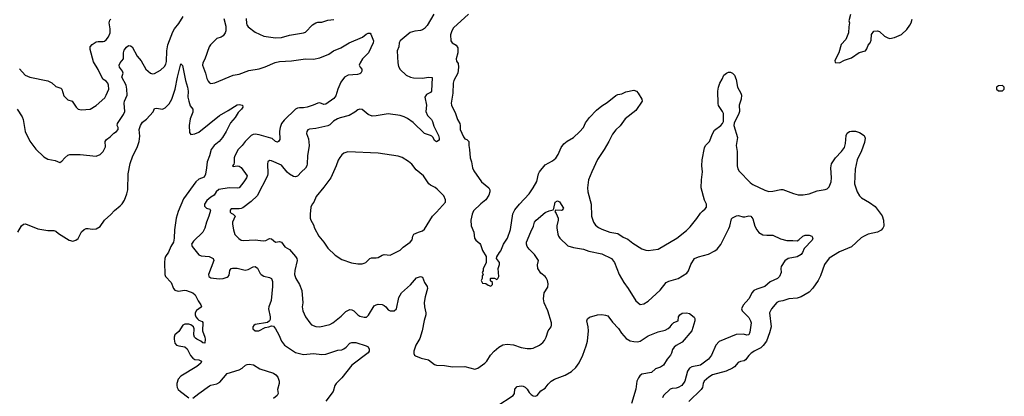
# Model space of a CAD drawing. Header units: inches. Extents: x 1678809 to 1859548, y 384609 to 522868.
# Tile 373 of 386: x 1802731 to 1812508, y 503341 to 507080. Entities that reach past the tile are written whole.
import ezdxf

# ---------------------------------------------------------------- set-up
doc = ezdxf.new("R2010")
doc.units = ezdxf.units.IN
doc.header["$MEASUREMENT"] = 0
doc.layers.add('B8500', color=7, linetype='Continuous')
doc.layers.add('B8510', color=7, linetype='Continuous')

msp = doc.modelspace()

# ---------------------------------------------------------------- linework, layer by layer
at = {"layer": 'B8500', "color": 5}
for points, elevation in [([(1802705.3, 506190), (1802754.3, 506114.3), (1802764.4, 506090), (1802784.9, 505970), (1802830, 505874), (1802890, 505794.8), (1802970, 505717.3), (1803010, 505694.8), (1803083.5, 505683.5), (1803130, 505661), (1803150, 505674), (1803180.7, 505710), (1803210, 505735.5), (1803230, 505740.5), (1803330, 505740.7), (1803490, 505725.5), (1803530, 505742), (1803559.3, 505770), (1803582.5, 505817.5), (1803578.4, 505870), (1803594, 505890), (1803630, 505915.5), (1803666.4, 505953.6), (1803693, 505970), (1803710, 505988.5), (1803709.5, 506010), (1803699.5, 506030), (1803700.7, 506050), (1803762.8, 506137.2), (1803774.8, 506170), (1803769, 506250), (1803771.3, 506270), (1803797.3, 506330), (1803795, 506390), (1803787.1, 506430), (1803744.7, 506510), (1803757.4, 506550), (1803751.8, 506570), (1803720.4, 506610), (1803719.7, 506630), (1803729.6, 506650), (1803762.4, 506690), (1803760.3, 506750), (1803770, 506778.4), (1803790, 506808.5), (1803810, 506824.9), (1803830, 506820.4), (1803847.3, 506810), (1803897.8, 506717.8), (1803937.4, 506670), (1803984.6, 506590), (1804030, 506548.5), (1804050, 506543.1), (1804070, 506546.7), (1804130, 506580.3), (1804170, 506615.8), (1804182.5, 506637.5), (1804190, 506664.7), (1804193.4, 506770), (1804202.9, 506830), (1804250, 506959.3), (1804266.8, 506990), (1804310, 507041.5), (1804354.6, 507110)], 440), ([(1802730, 506590.7), (1802784, 506530), (1802830, 506508.2), (1803010, 506473.7), (1803050, 506452.2), (1803090, 506415.3), (1803138.7, 506398.7), (1803150.5, 506390), (1803170, 506322.8), (1803210, 506282.8), (1803250.5, 506270.5), (1803290.7, 506210), (1803310.4, 506190.4), (1803344.4, 506184.4), (1803430, 506190.4), (1803490, 506227), (1803575.6, 506304.4), (1803591, 506329), (1803615, 506390), (1803614.4, 506430), (1803607, 506450), (1803590, 506469.8), (1803556.9, 506490), (1803510, 506586.6), (1803462.4, 506662.4), (1803430, 506785.2), (1803432, 506810), (1803450, 506833.8), (1803490, 506858.7), (1803510, 506863.1), (1803558.2, 506861.8), (1803573.7, 506866.3), (1803590, 506879.3), (1803611.7, 506908.3), (1803628.4, 506950), (1803629.7, 506990), (1803618.9, 507050), (1803626.3, 507073.7), (1803636.6, 507083.4)], 460), ([(1804757, 507090), (1804776.4, 507016.4), (1804776.9, 506970), (1804770.9, 506949.1), (1804750, 506919.7), (1804730, 506905.1), (1804687, 506893), (1804624.9, 506830), (1804611.3, 506808.7), (1804570.9, 506689.1), (1804549.4, 506650), (1804547.7, 506627.7), (1804576.1, 506550), (1804590, 506496), (1804601.3, 506470), (1804614.4, 506454.4), (1804630, 506445.7), (1804670, 506451.7), (1804850, 506530.3), (1804910, 506540.5), (1805006.2, 506573.8), (1805110, 506592.9), (1805170, 506611.7), (1805266.3, 506653.7), (1805310, 506665.3), (1805428.3, 506671.7), (1805570, 506692.7), (1805650, 506687.7), (1805710, 506700.5), (1805801.7, 506738.3), (1805848.4, 506771.5), (1805919, 506801), (1806003.7, 506850), (1806135.1, 506904.9), (1806170, 506934.8), (1806190, 506946), (1806210, 506944.7), (1806216.8, 506936.8), (1806244.9, 506870), (1806240.5, 506850), (1806193, 506750), (1806133.4, 506690), (1806110.6, 506650), (1806102.8, 506630), (1806110.8, 506610), (1806127.3, 506587.3), (1806127.7, 506570), (1806118, 506550), (1806110, 506542), (1806085.3, 506534.7), (1805991.5, 506528.5), (1805957.1, 506510), (1805918.9, 506461.1), (1805889.1, 506390.9), (1805870, 506322.7), (1805850, 506296.3), (1805770, 506242.4), (1805750, 506237), (1805710, 506253.2), (1805690, 506252.3), (1805644.7, 506230), (1805584.7, 506210), (1805550, 506204.7), (1805510, 506206), (1805490, 506202.4), (1805469.1, 506190.9), (1805356.7, 506083.3), (1805331.3, 506048.7), (1805316.9, 506010), (1805311.8, 505971.8), (1805315.5, 505890), (1805301, 505870), (1805290, 505865.1), (1805270, 505869.6), (1805239.2, 505899.2), (1805225.2, 505905.2), (1805110, 505937.8), (1805070, 505944.5), (1805050, 505940.3), (1805030, 505928.6), (1804970.2, 505870), (1804939.2, 505830), (1804899.8, 505790), (1804866.7, 505730), (1804861.6, 505710), (1804861, 505659), (1804856, 505644), (1804844.7, 505630), (1804850, 505622), (1804890, 505628.2), (1804910, 505625.3), (1804930, 505613.1), (1804990, 505530.7), (1804983.1, 505510), (1804958, 505470), (1804910, 505409.7), (1804890, 505406), (1804810.6, 505410.6), (1804710, 505393.6), (1804681.7, 505370), (1804661.6, 505338.4), (1804630, 505319.5), (1804590, 505285.1), (1804567.2, 505250), (1804567, 505230), (1804587.3, 505210), (1804618.5, 505198.5), (1804626, 505186), (1804610.4, 505130.4), (1804585.5, 505070), (1804570, 505009), (1804550, 504972.3), (1804457.3, 504882.7), (1804438, 504850), (1804443.8, 504830), (1804510, 504746.5), (1804534.2, 504734.2), (1804613.4, 504730), (1804653.1, 504710), (1804659, 504690), (1804606.5, 504550), (1804610.5, 504530), (1804630, 504518), (1804713.2, 504506.8), (1804750, 504511.2), (1804790, 504522.8), (1804801.6, 504530), (1804810, 504544), (1804819.2, 504590), (1804829.7, 504610), (1804845.1, 504614.9), (1804890, 504611.7), (1804970, 504592.5), (1805000.4, 504599.6), (1805050, 504627.8), (1805070, 504630.4), (1805093.3, 504613.3), (1805119.3, 504559.3), (1805129, 504549), (1805155, 504535), (1805210, 504520.3), (1805230.4, 504510), (1805241.7, 504481.7), (1805240.7, 504430), (1805226.6, 504293.4), (1805203.8, 504230), (1805202, 504210), (1805217.3, 504130), (1805217.3, 504102.7), (1805211, 504089), (1805190, 504074), (1805070, 504053.2), (1805055.9, 504044.1), (1805044.9, 504030), (1805046, 504010), (1805068.2, 503990), (1805104, 503990), (1805170, 504024), (1805206, 504030), (1805230, 504041), (1805250, 504036), (1805270, 504010.8), (1805305.3, 503950), (1805330, 503887.7), (1805360.5, 503850), (1805470, 503777.6), (1805550, 503758), (1805650, 503766.8), (1805730, 503756), (1805770, 503760.8), (1805890, 503800.3), (1805930, 503804.2), (1805950, 503811.7), (1805971.8, 503828.2), (1806009.6, 503870), (1806030, 503874.7), (1806070, 503874.4), (1806170, 503844), (1806191.5, 503831.5), (1806202.6, 503810), (1806200.3, 503790), (1806190, 503772.3), (1806029.5, 503650.5), (1805930, 503525.4), (1805874.6, 503470), (1805861.1, 503450), (1805842.6, 503390), (1805770, 503293.3)], 440), ([(1806844.2, 507135.8), (1806776.7, 507023.3), (1806750, 506990.7), (1806730, 506978), (1806710, 506972.1), (1806653, 506967), (1806608.8, 506951.2), (1806510.4, 506870), (1806500.3, 506850), (1806494.4, 506810), (1806479.7, 506770), (1806486.3, 506650), (1806493.7, 506613.7), (1806510, 506586.8), (1806568, 506530), (1806610, 506510.4), (1806642, 506502), (1806730, 506499.6), (1806790.3, 506510.3), (1806826, 506506), (1806819.5, 506370), (1806810, 506356.2), (1806770, 506336.2), (1806755.5, 506310), (1806768.9, 506230), (1806764, 506170), (1806780.3, 506130), (1806818.7, 506090), (1806828.5, 506070), (1806843.8, 506023.8), (1806890.7, 505930), (1806896.9, 505903.1), (1806896, 505884), (1806870, 505868.7), (1806850, 505882), (1806837.2, 505910), (1806823.3, 505923.3), (1806811.3, 505931.3), (1806750, 505951.2), (1806639, 506059), (1806580.4, 506100.4), (1806550, 506115.8), (1806510, 506128.8), (1806390, 506145.7), (1806270, 506125.1), (1806230, 506123.1), (1806190, 506137.7), (1806130, 506187), (1806110, 506192.3), (1806090, 506185.1), (1806059.4, 506160.6), (1806003, 506130), (1805913.8, 506106.1), (1805885.9, 506094.1), (1805847.9, 506072.1), (1805810, 506037.2), (1805790, 506026.1), (1805670, 506000.4), (1805610, 505993.6), (1805593, 505987), (1805582, 505970), (1805580.5, 505950), (1805598.2, 505898.2), (1805603.9, 505830), (1805588.2, 505730), (1805585.6, 505650), (1805581.8, 505630), (1805570, 505606.3), (1805530, 505571.2), (1805490, 505525.3), (1805470, 505519.8), (1805450, 505523.5), (1805410, 505546.6), (1805387.4, 505567.4), (1805330, 505636.5), (1805230, 505678.9), (1805210, 505682), (1805196.3, 505670), (1805191.9, 505648.1), (1805194.3, 505554.3), (1805190.2, 505530), (1805087.4, 505332.6), (1805030, 505273.6), (1804946.7, 505213.3), (1804930, 505204.8), (1804910, 505201.6), (1804830, 505202), (1804821.8, 505190), (1804822, 505170), (1804830, 505158.7), (1804850.7, 505150), (1804870.3, 505130), (1804845.7, 505070), (1804844.2, 505050), (1804852.8, 504992.8), (1804868.2, 504948.2), (1804906.8, 504906.8), (1804930, 504892.8), (1804950, 504887.1), (1805070, 504893.5), (1805150, 504883.2), (1805173.6, 504886.4), (1805210, 504908), (1805230, 504904.9), (1805270, 504870.8), (1805310, 504877), (1805332.2, 504870), (1805364.2, 504824.2), (1805410, 504798), (1805470, 504728), (1805482, 504710), (1805486.3, 504690), (1805463.1, 504590), (1805459.5, 504550), (1805472.2, 504510), (1805510, 504450.7), (1805531, 504391), (1805543.9, 504270), (1805537.3, 504230), (1805542.6, 504190), (1805569.1, 504129.1), (1805610.4, 504070), (1805630, 504050.4), (1805670, 504033.1), (1805709.7, 504030.3), (1805810, 504052.6), (1805841.3, 504070), (1805922.6, 504137.4), (1805970, 504184.4), (1806010, 504202), (1806030, 504200.3), (1806050, 504190.3), (1806089.4, 504149.4), (1806110, 504136.5), (1806150, 504125.5), (1806173.1, 504126.9), (1806194.6, 504145.4), (1806250, 504238), (1806269.1, 504250.9), (1806290, 504256.3), (1806330, 504251.2), (1806350, 504241.7), (1806366.4, 504230), (1806390, 504198.8), (1806408.2, 504188.2), (1806450, 504190.7), (1806471.8, 504210), (1806497.3, 504322.7), (1806522.2, 504370), (1806610.6, 504449.4), (1806670, 504518.9), (1806710.9, 504530.9), (1806730, 504524.7), (1806750.4, 504470), (1806778.4, 504430), (1806780.3, 504410), (1806755.8, 504330), (1806747.8, 504272.2), (1806751.2, 504230), (1806765.4, 504170), (1806765.2, 504150), (1806747.6, 504092.4), (1806728.2, 503991.8), (1806704, 503916), (1806665.3, 503850), (1806646, 503790), (1806645.2, 503765.2), (1806650.6, 503750.6), (1806661.6, 503741.6), (1806718.7, 503718.7), (1806790, 503704.2), (1806850, 503657.6), (1806870, 503648.9), (1806950, 503646), (1807030, 503632.9), (1807150, 503637), (1807250, 503612.4), (1807279.1, 503620.9), (1807350, 503670.6), (1807371.1, 503688.9), (1807407, 503750), (1807441.6, 503790), (1807489.5, 503830), (1807530, 503851.7), (1807570, 503858.3), (1807632.8, 503852.8), (1807710, 503826.4), (1807770, 503815.5), (1807810, 503815.5), (1807830, 503820.5), (1807891.4, 503848.6), (1807925.8, 503874.2), (1807943.3, 503896.7), (1807959.6, 503930), (1807979.5, 503990), (1808009.4, 504030), (1808012.4, 504047.6), (1808012.4, 504070), (1807974.7, 504190), (1807940.4, 504270), (1807931, 504310), (1807938.7, 504370), (1807975.2, 504424.8), (1807977.4, 504457.4), (1807970.9, 504490), (1807958.3, 504518.3), (1807949.7, 504530), (1807904.2, 504564.2), (1807875.3, 504610), (1807873.6, 504646.4), (1807883.6, 504690), (1807844.2, 504750), (1807790, 504800.5), (1807770, 504827.6), (1807763.8, 504850), (1807764.8, 504870), (1807805.8, 504974.2), (1807833.6, 505030), (1807844.5, 505070), (1807858, 505090), (1807950, 505166), (1807990, 505182), (1808029, 505191), (1808035.3, 505204.7), (1808047.3, 505270), (1808070, 505282), (1808090.4, 505270.4), (1808130.6, 505210), (1808118, 505190), (1808110, 505186.6), (1808051.6, 505188.4), (1808044.7, 505175.3), (1808057.1, 505157.1), (1808077.1, 505110), (1808077, 505090), (1808064.9, 505035.1), (1808065.8, 505014.1), (1808074.7, 504950), (1808081.5, 504930), (1808096, 504910), (1808175.3, 504835.3), (1808230, 504819), (1808330, 504801.7), (1808383, 504783), (1808510, 504754), (1808608.5, 504710), (1808637.4, 504670), (1808682.4, 504550), (1808730, 504470.6), (1808774, 504410), (1808850, 504290.6), (1808893.4, 504253.4), (1808930, 504258), (1808970, 504284.9), (1809090, 504393.7), (1809150, 504471.4), (1809175.8, 504484.2), (1809270.6, 504509.4), (1809355.5, 504564.5), (1809373.5, 504586.5), (1809395.3, 504650), (1809432.1, 504707.9), (1809470, 504727), (1809570, 504751.6), (1809634.5, 504785.5), (1809657.1, 504802.9), (1809691.5, 504848.5), (1809773, 505007), (1809782.2, 505030), (1809798, 505102), (1809807.5, 505112.5), (1809848.1, 505131.9), (1809870, 505135.6), (1809910, 505122.6), (1809930, 505122), (1809970, 505132.6), (1809990.2, 505130.2), (1810000, 505116.7)], 460), ([(1804978.9, 507090), (1804982, 507042), (1804987.1, 507027.1), (1805000.7, 507010), (1805070, 506954.4), (1805155.4, 506915.4), (1805270, 506898.3), (1805330, 506903.6), (1805410, 506927.3), (1805550, 506948.9), (1805570, 506957), (1805638.5, 507030), (1805670, 507050.2), (1805690, 507055.5), (1805730, 507055.9), (1805790, 507076.1), (1805850, 507080.9)], 460), ([(1807186.4, 507133.6), (1807040, 507000), (1807020.4, 506970), (1807008.5, 506930), (1807010.6, 506870.6), (1807024.7, 506850), (1807066, 506826), (1807080.5, 506800.5), (1807080.8, 506750), (1807063.6, 506690), (1807068.1, 506668.1), (1807085.1, 506645.1), (1807088.8, 506610), (1807081.5, 506550), (1807042.5, 506477.5), (1807033.7, 506450), (1807033.6, 506350), (1807017, 506250), (1807018, 506230), (1807059, 506150), (1807078, 506090), (1807101.3, 506050), (1807106, 506030), (1807106, 505990), (1807136.8, 505916.8), (1807150, 505898), (1807170, 505891), (1807190.6, 505870), (1807190.7, 505830), (1807198.8, 505790), (1807204, 505710), (1807216.3, 505670), (1807226.8, 505610), (1807239.8, 505579.8), (1807318, 505470), (1807390, 505411.3), (1807398.8, 505390), (1807400.7, 505370), (1807390, 505338), (1807360.7, 505290), (1807308.7, 505251.3), (1807237.6, 505182.4), (1807222.4, 505150), (1807211.7, 505090), (1807214.9, 505034.9), (1807240.5, 504970), (1807246.8, 504910), (1807261, 504890), (1807298.8, 504858.8), (1807306.8, 504846.8), (1807326, 504790), (1807362, 504730), (1807362, 504670), (1807332.7, 504607.3), (1807331.6, 504588.4), (1807322, 504570), (1807334, 504550), (1807323.6, 504536.4), (1807322, 504510), (1807314, 504490), (1807325.4, 504465.4), (1807359.6, 504459.6), (1807383.6, 504443.6), (1807410, 504434), (1807426, 504450), (1807426, 504470), (1807407.3, 504487.3), (1807406, 504510), (1807410, 504514), (1807447.3, 504512.7), (1807470, 504502), (1807478, 504510), (1807488.4, 504531.6), (1807482, 504610), (1807494, 504650), (1807494, 504670), (1807466, 504710), (1807467.3, 504727.3), (1807495.3, 504770), (1807510, 504784.7), (1807536, 504850), (1807574.7, 504910), (1807603.3, 504996.7), (1807627.2, 505152.8), (1807647.3, 505192.7), (1807692.6, 505247.4), (1807790, 505350.4), (1807830, 505410.5), (1807865.3, 505474.7), (1807881.4, 505550), (1807891.1, 505570), (1807950, 505639), (1808022, 505678), (1808053.6, 505706.4), (1808077.5, 505742.5), (1808108.7, 505811.3), (1808133.8, 505846.2), (1808165.9, 505874.1), (1808230, 505910.2), (1808290, 505966.9), (1808327.8, 506010), (1808350, 506054.3), (1808388.7, 506110), (1808458.1, 506181.9), (1808510, 506224.9), (1808563, 506257), (1808650, 506325.8), (1808670, 506336.5), (1808710, 506345.3), (1808750, 506363.6), (1808830, 506379.1), (1808856, 506370), (1808871, 506350), (1808910, 506291), (1808910.4, 506270), (1808850, 506177.6), (1808744.3, 506095.7), (1808692.8, 506027.2), (1808652.1, 505988), (1808616.4, 505943.6), (1808582, 505870), (1808535.5, 505790), (1808467.4, 505692.6), (1808411, 505569), (1808378.6, 505490), (1808367.8, 505410), (1808371.6, 505370), (1808404.9, 505250), (1808410.4, 505130), (1808428.5, 505068.5), (1808450, 505038.8), (1808478, 505018), (1808510, 505000.5), (1808590, 504970.5), (1808670, 504958.4), (1808722.6, 504922.6), (1808770, 504900.5), (1808820.6, 504860.6), (1808910, 504804.9), (1808950, 504790.5), (1808970, 504787.7), (1809070, 504802), (1809256, 504910), (1809352.2, 504987.8), (1809390, 505024.9), (1809454.9, 505105.1), (1809490, 505158.8), (1809510, 505180.7), (1809538.3, 505201.7), (1809550, 505218), (1809550.9, 505250), (1809529.7, 505289.7), (1809499.1, 505410), (1809501.7, 505490), (1809512.4, 505570), (1809503, 505630), (1809509.4, 505690), (1809531.8, 505808.2), (1809541, 505830), (1809579.5, 505870), (1809610, 505948.2), (1809630, 505983.7), (1809691.5, 506030), (1809709.6, 506050), (1809718.7, 506070), (1809719.7, 506150), (1809711, 506170), (1809670, 506229.6), (1809666.5, 506246.5), (1809662.5, 506370), (1809669.2, 506410), (1809682, 506450), (1809707.6, 506490), (1809724.4, 506530), (1809748.2, 506550), (1809770, 506558), (1809790, 506559.3), (1809808.5, 506550), (1809827.4, 506530), (1809844.7, 506484.7), (1809860.1, 506410), (1809892.6, 506350), (1809898.3, 506330), (1809896.1, 506290), (1809875, 506230), (1809877.8, 506170), (1809871.6, 506148.4), (1809825.9, 506054.1), (1809823.2, 506030), (1809859, 505910), (1809846.7, 505830), (1809856.5, 505770), (1809855.5, 505630), (1809860.9, 505600.9), (1809876.2, 505576.2), (1809982.8, 505462.8), (1810000, 505451)], 480), ([(1802710.9, 504969.1), (1802750, 505033.4), (1802770, 505050.6), (1802790, 505054.9), (1802910, 505004.4), (1803010, 504988.4), (1803070, 504988.4), (1803090, 504979.3), (1803116.7, 504956.7), (1803222.8, 504890), (1803257.5, 504882.5), (1803289.5, 504890.5), (1803310, 504906.8), (1803345.9, 504974.1), (1803370, 504998.4), (1803390, 505007), (1803410, 505008.7), (1803450, 505001.3), (1803490, 505003.8), (1803530, 505027.7), (1803571.6, 505090), (1803634.9, 505145.1), (1803672.8, 505187.2), (1803730, 505233), (1803750, 505253.4), (1803770.9, 505289.1), (1803796.3, 505350), (1803806.3, 505390), (1803806.6, 505550), (1803828.4, 505651.6), (1803853.6, 505730), (1803898.9, 505810), (1803918.7, 505870), (1803923.3, 505923.3), (1803916.2, 505990), (1803929.7, 506030), (1803950, 506064), (1803990, 506092.7), (1804056.1, 506163.9), (1804070, 506198), (1804090, 506200.7), (1804150, 506192.4), (1804176.2, 506203.8), (1804215.4, 506244.6), (1804240.4, 506290), (1804276.2, 506390), (1804298.2, 506510), (1804330, 506641), (1804346.4, 506626.4), (1804375.8, 506475.8), (1804397.4, 506410), (1804403.6, 506370), (1804401.5, 506310), (1804410, 506271), (1804423.9, 506223.9), (1804450.3, 506190), (1804450, 506162), (1804425.3, 506094.7), (1804414.9, 506030), (1804418.5, 505958.5), (1804430, 505938.8), (1804470, 505947), (1804510, 505964), (1804713.6, 506130), (1804802.7, 506177.3), (1804890, 506234.8), (1804910, 506238.8), (1804942, 506230), (1804946, 506210), (1804934, 506190), (1804900.9, 506159.1), (1804870.4, 506110), (1804823, 506057), (1804781.3, 505970), (1804745.3, 505910), (1804711.8, 505870), (1804662, 505830), (1804633.6, 505790), (1804616.9, 505730), (1804591.1, 505670), (1804586.4, 505610), (1804575, 505545), (1804562.8, 505517.2), (1804510, 505495.5), (1804478.7, 505470), (1804356.9, 505303.1), (1804303.4, 505176.6), (1804284.4, 505110), (1804266.7, 504993.3), (1804264.8, 504910), (1804256.6, 504870), (1804232.9, 504830), (1804210, 504773.6), (1804180.3, 504730), (1804172.8, 504710), (1804169.1, 504670), (1804172, 504550), (1804180.4, 504530), (1804235.5, 504470), (1804259.1, 504410), (1804270, 504394.8), (1804306, 504386), (1804370, 504393.7), (1804388.3, 504391.7), (1804450.6, 504370), (1804474.9, 504350), (1804501.6, 504290), (1804528.4, 504250), (1804536.4, 504230), (1804534.1, 504225.9), (1804487.6, 504192.4), (1804473.8, 504170), (1804472.9, 504150), (1804480.1, 504130), (1804496.3, 504110), (1804510, 504098.7), (1804543.6, 504083.6), (1804550, 504073.4), (1804545.8, 503990), (1804568.8, 503930), (1804572.3, 503907.7), (1804570, 503868.7), (1804550, 503873.2), (1804529.3, 503890), (1804490, 503907.2), (1804477.3, 503917.3), (1804466.4, 503930), (1804460.7, 503950), (1804464.5, 504010), (1804457.7, 504030), (1804430, 504049.8), (1804410, 504056.8), (1804370, 504057.8), (1804352.4, 504047.6), (1804310, 503984.2), (1804272.4, 503950), (1804264.2, 503930), (1804263.6, 503910), (1804271.6, 503870), (1804287, 503850), (1804310, 503841.2), (1804371.3, 503831.3), (1804393.5, 503813.5), (1804426.5, 503746.5), (1804450, 503718.9), (1804470, 503707.9), (1804510, 503702), (1804536, 503690), (1804530.8, 503670), (1804490, 503636.9), (1804330, 503542), (1804306, 503510), (1804292.7, 503470), (1804292.4, 503450), (1804294.9, 503430), (1804306, 503410), (1804328, 503390), (1804410, 503327)], 420), ([(1810000, 504365.9), (1809971.6, 504308.4), (1809913.9, 504246.1), (1809899.5, 504210), (1809904.9, 504190), (1809970, 504122.4), (1809988.9, 504090), (1809993.6, 504070), (1809982.5, 503977.5), (1809970.4, 503950), (1809950, 503948.6), (1809916.6, 503956.6), (1809846.4, 503953.6), (1809675.3, 503884.7), (1809642.3, 503850), (1809600.2, 503750), (1809572.3, 503710), (1809490.1, 503649.8), (1809405.4, 503634.5), (1809380.6, 503619.4), (1809362.3, 503590), (1809336.2, 503490), (1809306.3, 503450), (1809270, 503428.1), (1809250, 503422.4), (1809210, 503420.5), (1809190, 503412.6), (1809123.7, 503350), (1809114, 503326)], 460), ([(1807470, 503242.4), (1807630, 503351), (1807642.7, 503370), (1807648.3, 503411.7), (1807670, 503437.1), (1807710, 503446.7), (1807730, 503443.1), (1807750, 503431.8), (1807770, 503412.4), (1807790, 503379.1), (1807810, 503358.4), (1807830, 503347), (1807850, 503344.4), (1807870, 503348.2), (1807905.3, 503394.7), (1807950, 503422), (1807979, 503461), (1808010, 503491.8), (1808040.9, 503510), (1808148.8, 503551.2), (1808211.7, 503588.3), (1808252.7, 503627.3), (1808286.3, 503673.7), (1808323, 503750), (1808356.6, 503843.4), (1808368, 503890), (1808377.6, 503990), (1808375.6, 504030), (1808364.2, 504090), (1808370, 504110.8), (1808390, 504127.3), (1808470, 504148.7), (1808510, 504152.4), (1808548.2, 504148.2), (1808570, 504139.1), (1808618, 504078), (1808675.6, 504015.6), (1808707.1, 503967.1), (1808753.7, 503913.7), (1808792.1, 503892.1), (1808830, 503884), (1808870, 503882.3), (1808891.6, 503888.4), (1808970, 503940.2), (1809070, 503980.4), (1809141.3, 503998.7), (1809170, 504013.4), (1809191.6, 504030), (1809210, 504058.8), (1809226.6, 504073.4), (1809268, 504090), (1809272.7, 504130), (1809285.2, 504150), (1809310, 504167.3), (1809350.7, 504170.7), (1809382.8, 504162.8), (1809427.3, 504127.3), (1809433.4, 504113.4), (1809434, 504090), (1809404.2, 503990), (1809310, 503879.3), (1809250, 503846.6), (1809230, 503829.4), (1809214.1, 503805.9), (1809204.4, 503770), (1809193.8, 503750), (1809161.8, 503710), (1809125.3, 503650), (1809095.5, 503630), (1809045.6, 503614.4), (1809003.1, 503576.9), (1808910, 503559.5), (1808890, 503545.7), (1808874.6, 503525.4), (1808858, 503490), (1808847.9, 503412.1), (1808806.3, 503270)], 440), ([(1810000, 503773.3), (1809990, 503766.3), (1809970, 503747.3), (1809938, 503702), (1809925.3, 503694.7), (1809890, 503688.4), (1809864.2, 503675.8), (1809830, 503634.3), (1809810, 503620.4), (1809747.3, 503590), (1809610, 503553.5), (1809573, 503530), (1809529.3, 503490), (1809518.8, 503470), (1809511.5, 503430), (1809497.3, 503410), (1809376.5, 503290)], 480), ([(1804450, 503321.3), (1804509.8, 503370.2), (1804615.8, 503444.2), (1804630, 503452.2), (1804690, 503465.7), (1804718.6, 503481.4), (1804792.5, 503567.5), (1804910, 503604.7), (1804938.8, 503621.2), (1804974.5, 503650), (1804990, 503658.3), (1805010, 503661.1), (1805052.3, 503652.3), (1805115.2, 503615.2), (1805250.4, 503570.3), (1805273.8, 503553.8), (1805293.4, 503530), (1805307.3, 503490), (1805306.8, 503470), (1805290.8, 503410), (1805298, 503370), (1805286, 503350), (1805250, 503319.3)], 420)]:
    msp.add_lwpolyline(points, dxfattribs=dict(at, elevation=elevation))
at = {"layer": 'B8500', "color": 5, "elevation": 480}
msp.add_lwpolyline([(1805990, 505769.2), (1805950, 505755.3), (1805930, 505739), (1805908.3, 505711.7), (1805893.2, 505686.8), (1805874, 505630), (1805819.1, 505510), (1805750, 505417.2), (1805673.7, 505326.3), (1805650.7, 505270), (1805634.8, 505250), (1805622.5, 505217.5), (1805614.8, 505150), (1805616, 505110), (1805621, 505090), (1805650, 505042), (1805658.8, 505010), (1805702.8, 504930), (1805750, 504871.3), (1805790, 504811), (1805862.8, 504742.8), (1805930, 504700.7), (1806025.2, 504665.2), (1806090, 504656.3), (1806130, 504657.3), (1806150, 504662.8), (1806169.3, 504670.7), (1806208.7, 504710), (1806224.1, 504715.9), (1806270, 504714.8), (1806290, 504718.8), (1806330, 504744), (1806350, 504750.5), (1806410, 504743), (1806510, 504790.6), (1806539.7, 504820.3), (1806609.2, 504870), (1806626.8, 504893.2), (1806636, 504930), (1806646, 504950), (1806690, 504970.6), (1806730, 504982.8), (1806750, 505001), (1806829.4, 505130), (1806870, 505168), (1806959, 505270), (1806959, 505290), (1806944, 505330), (1806878, 505398), (1806855.3, 505415.3), (1806810, 505436), (1806793.2, 505450), (1806739.3, 505530), (1806667, 505590), (1806624.9, 505644.9), (1806592.2, 505672.2), (1806530, 505712.6), (1806490, 505724), (1806290, 505754.5)], close=True, dxfattribs=at)
at = {"layer": 'B8510', "color": 5}
for points, elevation in [([(1810982, 507130), (1810964.7, 507070), (1810971.3, 507050), (1810962.8, 507010), (1810961, 506950), (1810935.3, 506884.7), (1810886.8, 506833.2), (1810864.7, 506750), (1810825.4, 506674.6), (1810830, 506654), (1810870, 506652), (1810922, 506678), (1810990, 506702), (1811065.4, 506754.6), (1811130, 506770.8), (1811142, 506790), (1811154.5, 506825.5), (1811177.2, 506850), (1811184.8, 506875.2), (1811190, 506932), (1811213.2, 506966.8), (1811249.3, 506970.7), (1811270, 506962), (1811316.9, 506916.9), (1811350, 506898.7), (1811370, 506894.6), (1811418.4, 506901.6), (1811486.7, 506933.3), (1811538.5, 506981.5), (1811570, 507024.4), (1811582.7, 507050), (1811594.2, 507085.8)], 520), ([(1810000, 505451), (1810010, 505444.2), (1810130, 505386.3), (1810170, 505374.9), (1810210, 505378.7), (1810290, 505395.8), (1810310, 505394), (1810413.8, 505353.8), (1810462.3, 505342.3), (1810510, 505340.3), (1810570, 505352), (1810650, 505380.4), (1810730, 505393), (1810750, 505401.6), (1810770, 505422), (1810787.2, 505470), (1810790.8, 505510), (1810786.4, 505610), (1810792.4, 505650), (1810830.9, 505710), (1810890, 505771.6), (1810920.3, 505810), (1810930.8, 505850), (1810938, 505930), (1810946.3, 505953.7), (1810970, 505968.8), (1810990, 505974), (1811030, 505972), (1811070, 505959.5), (1811115.8, 505930), (1811124.9, 505904.9), (1811119.5, 505860.5), (1811090, 505779.3), (1811047.6, 505690), (1811025.4, 505594.6), (1811020.7, 505450), (1811047.6, 505370), (1811070, 505332.4), (1811090.2, 505310.2), (1811170, 505263.6), (1811224.2, 505224.2), (1811293.7, 505133.7), (1811307.8, 505090), (1811310.3, 505030), (1811303.1, 505010), (1811283.7, 504990), (1811250, 504972), (1811157.3, 504950), (1811110, 504928.3), (1811086.2, 504913.8), (1810990, 504825), (1810870, 504775.5), (1810770, 504711.1), (1810722.4, 504650), (1810683.2, 504536.8), (1810658.9, 504490), (1810606.7, 504413.3), (1810570, 504376.2), (1810492.4, 504327.6), (1810450, 504316.4), (1810370, 504307.7), (1810310, 504289), (1810270, 504282), (1810247.7, 504272.3), (1810197.4, 504210), (1810177.4, 504170), (1810192.2, 504030), (1810176.5, 503970), (1810145, 503890), (1810115, 503845), (1810090, 503821.8), (1810023.8, 503790), (1810000, 503773.3)], 480), ([(1810000, 505116.7), (1810010, 505103), (1810031.5, 505030), (1810050, 504992.7), (1810070, 504966.7), (1810110, 504944.9), (1810150, 504939.5), (1810210, 504939.3), (1810284.4, 504904.4), (1810350, 504886.5), (1810409.1, 504889.1), (1810450, 504884.9), (1810466.1, 504893.9), (1810507.7, 504932.3), (1810530, 504939.5), (1810570, 504941.6), (1810596, 504930), (1810606, 504910), (1810601, 504890), (1810520.5, 504810), (1810504.4, 504770), (1810490.4, 504749.7), (1810450, 504724.5), (1810361, 504710), (1810330, 504685.2), (1810290.6, 504630), (1810287.7, 504610), (1810293, 504570), (1810277.1, 504530), (1810255.5, 504510), (1810183.6, 504476.4), (1810130, 504432.8), (1810050, 504405.1), (1810020.5, 504390), (1810002, 504370), (1810000, 504365.9)], 460)]:
    msp.add_lwpolyline(points, dxfattribs=dict(at, elevation=elevation))
at = {"layer": 'B8510', "color": 5, "elevation": 520}
msp.add_lwpolyline([(1812490, 506428), (1812450, 506422), (1812432, 506410), (1812432, 506390), (1812450, 506372), (1812490, 506374), (1812506, 506390), (1812508, 506410)], close=True, dxfattribs=at)

doc.saveas('drawing.dxf')
